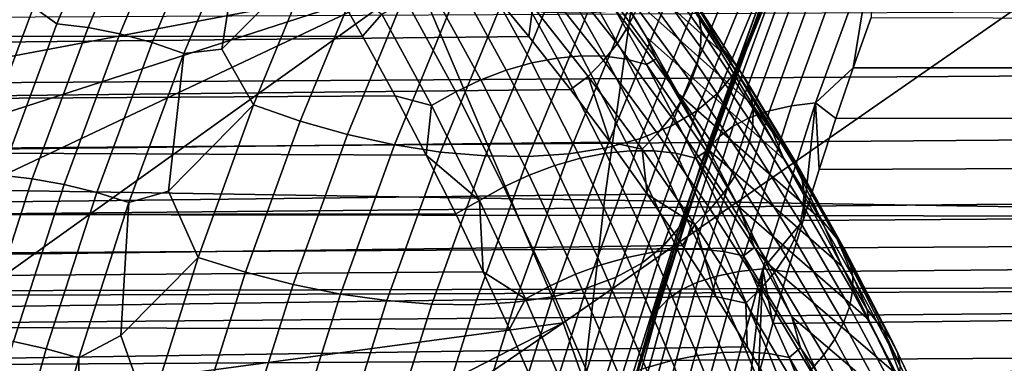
# Model space of a CAD drawing. Header units: metres. Extents: x -240 to 45, y -77 to 27.
# Tile 498 of 656: x -176.291 to -174.481, y 2.406 to 3.038. Entities that reach past the tile are written whole.
import ezdxf

# ---------------------------------------------------------------- set-up
doc = ezdxf.new("R2010")
doc.units = ezdxf.units.M
doc.layers.add('solid_102011X2', color=7, linetype='CONTINUOUS')

msp = doc.modelspace()

# ---------------------------------------------------------------- linework, layer by layer
at = {"layer": 'solid_102011X2'}
for points in [[(-175.292007, 2.480526, 306.363983), (-175.559967, 3.111591, 306.169861), (-174.760162, 3.701378, 307.550323), (-174.431992, 3.078241, 307.784088)], [(-176.222885, 3.030167, 287.289246), (-176.266312, 3.060566, 287.336914), (-176.15535, 3.323463, 287.521576), (-176.112, 3.296017, 287.473785)], [(-175.06868, 3.082021, 285.298218), (-175.004364, 2.980837, 285.19104), (-175.268753, 3.218777, 285.051025), (-175.338654, 3.32634, 285.16449)], [(-176.222885, 3.030167, 287.289246), (-176.112, 3.296017, 287.473785), (-176.055115, 3.288518, 287.449799), (-176.165771, 3.023187, 287.265625)], [(-176.165771, 3.023187, 287.265625), (-176.055115, 3.288518, 287.449799), (-175.996918, 3.276133, 287.431641), (-176.107224, 3.011659, 287.248077)], [(-175.1418, 3.23781, 348.148804), (-176.993454, 3.27408, 346.783783), (-177.070114, 2.73605, 346.873016), (-175.2164, 2.705738, 348.238037)], [(-176.107224, 3.011659, 287.248077), (-175.996918, 3.276133, 287.431641), (-175.938324, 3.259053, 287.419647), (-176.048141, 2.995762, 287.236877)], [(-176.048141, 2.995762, 287.236877), (-175.938324, 3.259053, 287.419647), (-175.880234, 3.237542, 287.413971), (-175.989426, 2.97574, 287.232239)], [(-174.976288, 2.940882, 286.589783), (-174.862335, 3.217628, 286.779419), (-174.839569, 3.262962, 286.703552), (-174.954895, 2.982869, 286.511627)], [(-174.886475, 3.169858, 286.528931), (-174.954895, 2.982869, 286.511627), (-174.839569, 3.262962, 286.703552)], [(-175.880234, 3.237542, 287.413971), (-175.810822, 3.240691, 287.435974), (-175.749863, 3.153272, 287.40097), (-175.919495, 2.983701, 287.255096)], [(-175.989426, 2.97574, 287.232239), (-175.880234, 3.237542, 287.413971), (-175.919495, 2.983701, 287.255096)], [(-173.275818, 3.202002, 349.489319), (-175.1418, 3.23781, 348.148804), (-175.2164, 2.705738, 348.238037), (-173.348373, 2.675813, 349.578552)], [(-175.004364, 2.980837, 285.19104), (-174.94342, 2.880349, 285.089264), (-175.202423, 3.112047, 284.943268), (-175.268753, 3.218777, 285.051025)], [(-174.862335, 3.217628, 286.779419), (-174.976288, 2.940882, 286.589783), (-175.006927, 2.903077, 286.666992), (-174.894226, 3.176809, 286.854553)], [(-175.274139, 3.155852, 285.905029), (-175.172424, 3.026043, 285.744232), (-175.156296, 3.059136, 285.725494), (-175.257904, 3.18956, 285.887543)], [(-175.725113, 3.118889, 284.811584), (-175.661148, 3.007712, 284.706482), (-185.665726, 3.003492, 290.715363), (-185.657562, 3.171548, 290.812195)], [(-175.13736, 3.156517, 285.652557), (-175.038712, 3.018138, 285.490173), (-175.042847, 3.046995, 285.460907), (-175.141281, 3.186293, 285.624207)], [(-174.894226, 3.176809, 286.854553), (-175.006927, 2.903077, 286.666992), (-175.046432, 2.869925, 286.742279), (-174.934814, 3.141013, 286.92804)], [(-174.934021, 3.060208, 286.387543), (-174.988937, 2.905944, 286.358429), (-174.954895, 2.982869, 286.511627), (-174.886475, 3.169858, 286.528931)], [(-174.766205, 3.171638, 286.113678), (-174.872421, 2.879352, 285.93692), (-174.912857, 2.870296, 285.977203), (-174.806931, 3.161775, 286.153473)], [(-174.721497, 3.177595, 286.077576), (-174.827896, 2.884822, 285.900513), (-174.872421, 2.879352, 285.93692), (-174.766205, 3.171638, 286.113678)], [(-174.721497, 3.177595, 286.077576), (-174.758713, 2.949043, 285.904541), (-174.827896, 2.884822, 285.900513)], [(-174.721497, 3.177595, 286.077576), (-174.725586, 3.041734, 285.959656), (-174.758713, 2.949043, 285.904541)], [(-175.749863, 3.153272, 287.40097), (-175.861847, 2.881278, 287.214569), (-175.919495, 2.983701, 287.255096)], [(-175.66478, 3.120933, 287.394196), (-175.775803, 2.851327, 287.209442), (-175.861847, 2.881278, 287.214569), (-175.749863, 3.153272, 287.40097)], [(-175.2948, 3.122963, 285.919098), (-175.193024, 2.993681, 285.759552), (-175.172424, 3.026043, 285.744232), (-175.274139, 3.155852, 285.905029)], [(-175.138596, 3.124996, 285.67923), (-175.039749, 2.987507, 285.517853), (-175.038712, 3.018138, 285.490173), (-175.13736, 3.156517, 285.652557)], [(-174.806931, 3.161775, 286.153473), (-174.912857, 2.870296, 285.977203), (-174.948654, 2.857775, 286.020782), (-174.84314, 3.14814, 286.196411)], [(-175.396072, 3.135238, 284.769348), (-175.303238, 2.967069, 284.611328), (-175.34964, 2.958234, 284.591522), (-175.442169, 3.126766, 284.748688)], [(-175.351425, 3.138847, 284.794159), (-175.258255, 2.971204, 284.635468), (-175.303238, 2.967069, 284.611328), (-175.396072, 3.135238, 284.769348)], [(-175.308929, 3.137534, 284.822723), (-175.215439, 2.970569, 284.663544), (-175.258255, 2.971204, 284.635468), (-175.351425, 3.138847, 284.794159)], [(-175.269318, 3.13132, 284.854553), (-175.175476, 2.965175, 284.695129), (-175.215439, 2.970569, 284.663544), (-175.308929, 3.137534, 284.822723)], [(-174.934814, 3.141013, 286.92804), (-175.046432, 2.869925, 286.742279), (-175.094299, 2.841839, 286.814728), (-174.983597, 3.110687, 286.998962)], [(-174.84314, 3.14814, 286.196411), (-174.948654, 2.857775, 286.020782), (-174.979324, 2.841958, 286.067139), (-174.874313, 3.130913, 286.241882)], [(-175.578812, 3.094314, 287.379059), (-175.689011, 2.826674, 287.195648), (-175.775803, 2.851327, 287.209442), (-175.66478, 3.120933, 287.394196)], [(-175.625687, 3.048165, 284.713257), (-175.661148, 3.007712, 284.706482), (-175.725113, 3.118889, 284.811584)], [(-175.442169, 3.126766, 284.748688), (-175.34964, 2.958234, 284.591522), (-175.396698, 2.944841, 284.576416), (-175.488937, 3.11357, 284.732513)], [(-175.319519, 3.091519, 285.929413), (-175.217712, 2.962661, 285.771118), (-175.193024, 2.993681, 285.759552), (-175.2948, 3.122963, 285.919098)], [(-175.2332, 3.120308, 284.889191), (-175.139023, 2.955111, 284.729645), (-175.175476, 2.965175, 284.695129), (-175.269318, 3.13132, 284.854553)], [(-175.2332, 3.120308, 284.889191), (-175.215759, 3.12894, 284.95047), (-175.139557, 3.006285, 284.841064), (-175.120865, 2.965938, 284.790558)], [(-175.120865, 2.965938, 284.790558), (-175.139023, 2.955111, 284.729645), (-175.2332, 3.120308, 284.889191)], [(-175.215759, 3.12894, 284.95047), (-175.202423, 3.112047, 284.943268), (-175.139557, 3.006285, 284.841064)], [(-175.144943, 3.09233, 285.703705), (-175.045929, 2.955683, 285.543457), (-175.039749, 2.987507, 285.517853), (-175.138596, 3.124996, 285.67923)], [(-175.066223, 3.097244, 285.399902), (-174.998886, 2.983731, 285.222687), (-175.06868, 3.082021, 285.298218), (-175.093246, 3.130059, 285.383301)], [(-174.874313, 3.130913, 286.241882), (-174.979324, 2.841958, 286.067139), (-175.004471, 2.823053, 286.115601), (-174.900085, 3.110326, 286.289337)], [(-180.848587, 2.948372, 289.159821), (-175.355331, 3.00668, 285.902283), (-175.43631, 3.104913, 286.026093), (-180.815857, 3.047701, 289.214294)], [(-176.5728, 2.920488, 304.612915), (-176.625351, 3.040656, 304.574646), (-175.559967, 3.111591, 306.169861)], [(-176.522537, 2.800123, 304.649323), (-176.5728, 2.920488, 304.612915), (-175.559967, 3.111591, 306.169861)], [(-176.474579, 2.679564, 304.683899), (-176.522537, 2.800123, 304.649323), (-175.559967, 3.111591, 306.169861)], [(-176.404495, 2.507421, 304.738373), (-176.474579, 2.679564, 304.683899), (-175.559967, 3.111591, 306.169861)], [(-176.340866, 2.339567, 304.787659), (-176.404495, 2.507421, 304.738373), (-175.559967, 3.111591, 306.169861), (-175.292007, 2.480526, 306.363983)], [(-175.535629, 3.095866, 284.72113), (-175.443649, 2.927112, 284.566223), (-175.489716, 2.905337, 284.561096), (-175.581467, 3.073945, 284.714661)], [(-175.488937, 3.11357, 284.732513), (-175.396698, 2.944841, 284.576416), (-175.443649, 2.927112, 284.566223), (-175.535629, 3.095866, 284.72113)], [(-175.347809, 3.062114, 285.935822), (-175.43631, 3.104913, 286.026093), (-175.355331, 3.00668, 285.902283)], [(-174.94342, 2.880349, 285.089264), (-174.885712, 2.780607, 284.992676), (-175.139557, 3.006285, 284.841064), (-175.202423, 3.112047, 284.943268)], [(-174.983597, 3.110687, 286.998962), (-175.094299, 2.841839, 286.814728), (-175.149948, 2.819169, 286.883423), (-175.039993, 3.08621, 287.066406)], [(-175.066223, 3.097244, 285.399902), (-174.970917, 2.949886, 285.238495), (-174.998886, 2.983731, 285.222687)], [(-175.052078, 3.073532, 285.430634), (-174.956512, 2.927157, 285.269836), (-174.970917, 2.949886, 285.238495), (-175.066223, 3.097244, 285.399902)], [(-174.900085, 3.110326, 286.289337), (-175.004471, 2.823053, 286.115601), (-175.023758, 2.801315, 286.165527), (-174.920059, 3.086652, 286.338104)], [(-167.223846, 3.088731, 298.89679), (-176.625351, 3.040656, 304.574646), (-176.5728, 2.920488, 304.612915), (-167.106918, 2.981497, 298.890137)], [(-175.493011, 3.073748, 287.355713), (-175.6026, 2.807627, 287.17334), (-175.689011, 2.826674, 287.195648), (-175.578812, 3.094314, 287.379059)], [(-175.347809, 3.062114, 285.935822), (-175.246033, 2.933572, 285.778778), (-175.217712, 2.962661, 285.771118), (-175.319519, 3.091519, 285.929413)], [(-175.068192, 1.848335, 306.537506), (-175.292007, 2.480526, 306.363983), (-174.431992, 3.078241, 307.784088), (-174.164612, 2.454018, 307.973633)], [(-175.039993, 3.08621, 287.066406), (-175.149948, 2.819169, 286.883423), (-175.212662, 2.802198, 286.94751), (-175.103271, 3.067886, 287.129578)], [(-175.156296, 3.059136, 285.725494), (-175.057144, 2.923269, 285.566467), (-175.045929, 2.955683, 285.543457), (-175.144943, 3.09233, 285.703705)], [(-174.998886, 2.983731, 285.222687), (-175.004364, 2.980837, 285.19104), (-175.06868, 3.082021, 285.298218)], [(-174.920059, 3.086652, 286.338104), (-175.023758, 2.801315, 286.165527), (-175.036926, 2.777034, 286.216278), (-174.934021, 3.060208, 286.387543)], [(-180.045227, 3.06573, 289.612183), (-176.266312, 3.060566, 287.336914), (-176.366547, 2.792992, 287.170105), (-180.098541, 2.92778, 289.523438)], [(-176.325623, 2.751712, 287.118286), (-176.366547, 2.792992, 287.170105), (-176.266312, 3.060566, 287.336914), (-176.222885, 3.030167, 287.289246)], [(-175.581467, 3.073945, 284.714661), (-175.489716, 2.905337, 284.561096), (-175.534164, 2.879872, 284.561127), (-175.625687, 3.048165, 284.713257)], [(-175.408463, 3.059491, 287.324463), (-175.517609, 2.794423, 287.142822), (-175.6026, 2.807627, 287.17334), (-175.493011, 3.073748, 287.355713)], [(-175.246033, 2.933572, 285.778778), (-175.347809, 3.062114, 285.935822), (-175.355331, 3.00668, 285.902283), (-175.278442, 2.909229, 285.784576)], [(-175.103271, 3.067886, 287.129578), (-175.212662, 2.802198, 286.94751), (-175.281693, 2.791138, 287.006165), (-175.172653, 3.055944, 287.187622)], [(-175.042847, 3.046995, 285.460907), (-174.947037, 2.901621, 285.300873), (-174.956512, 2.927157, 285.269836), (-175.052078, 3.073532, 285.430634)], [(-174.934021, 3.060208, 286.387543), (-175.036926, 2.777034, 286.216278), (-174.988937, 2.905944, 286.358429)], [(-175.625687, 3.048165, 284.713257), (-175.534164, 2.879872, 284.561127), (-175.600861, 2.897679, 284.607056), (-175.661148, 3.007712, 284.706482)], [(-175.326218, 3.05172, 287.285706), (-175.43512, 2.787226, 287.104462), (-175.517609, 2.794423, 287.142822), (-175.408463, 3.059491, 287.324463)], [(-175.247284, 3.050533, 287.239899), (-175.356155, 2.786126, 287.058716), (-175.43512, 2.787226, 287.104462), (-175.326218, 3.05172, 287.285706)], [(-175.172653, 3.055944, 287.187622), (-175.281693, 2.791138, 287.006165), (-175.356155, 2.786126, 287.058716), (-175.247284, 3.050533, 287.239899)], [(-175.172424, 3.026043, 285.744232), (-175.073181, 2.89088, 285.586456), (-175.057144, 2.923269, 285.566467), (-175.156296, 3.059136, 285.725494)], [(-175.038712, 3.018138, 285.490173), (-174.942688, 2.873761, 285.331055), (-174.947037, 2.901621, 285.300873), (-175.042847, 3.046995, 285.460907)], [(-174.051956, 3.040205, 285.55365), (-174.084885, 2.949107, 285.499725), (-174.758713, 2.949043, 285.904541), (-174.725586, 3.041734, 285.959656)], [(-176.325623, 2.751712, 287.118286), (-176.222885, 3.030167, 287.289246), (-176.165771, 3.023187, 287.265625), (-176.268295, 2.745297, 287.095001)], [(-175.193024, 2.993681, 285.759552), (-175.093735, 2.859129, 285.603058), (-175.073181, 2.89088, 285.586456), (-175.172424, 3.026043, 285.744232)], [(-175.661148, 3.007712, 284.706482), (-175.600861, 2.897679, 284.607056), (-185.673111, 2.835219, 290.62442), (-185.665726, 3.003492, 290.715363)], [(-180.880112, 2.848521, 289.107361), (-175.278442, 2.909229, 285.784576), (-175.355331, 3.00668, 285.902283), (-180.848587, 2.948372, 289.159821)], [(-176.268295, 2.745297, 287.095001), (-176.165771, 3.023187, 287.265625), (-176.107224, 3.011659, 287.248077), (-176.209396, 2.7347, 287.078003)], [(-176.209396, 2.7347, 287.078003), (-176.107224, 3.011659, 287.248077), (-176.048141, 2.995762, 287.236877), (-176.149841, 2.720086, 287.067627)], [(-174.885712, 2.780607, 284.992676), (-174.831116, 2.681759, 284.901245), (-175.079956, 2.901432, 284.74411), (-175.139557, 3.006285, 284.841064)], [(-175.120865, 2.965938, 284.790558), (-175.139557, 3.006285, 284.841064), (-175.079956, 2.901432, 284.74411)], [(-175.039749, 2.987507, 285.517853), (-174.943527, 2.844104, 285.359802), (-174.942688, 2.873761, 285.331055), (-175.038712, 3.018138, 285.490173)], [(-176.149841, 2.720086, 287.067627), (-176.048141, 2.995762, 287.236877), (-175.989426, 2.97574, 287.232239), (-176.09053, 2.701682, 287.063965)], [(-175.217712, 2.962661, 285.771118), (-175.118423, 2.828619, 285.615967), (-175.093735, 2.859129, 285.603058), (-175.193024, 2.993681, 285.759552)], [(-175.045929, 2.955683, 285.543457), (-174.949554, 2.813214, 285.386536), (-174.943527, 2.844104, 285.359802), (-175.039749, 2.987507, 285.517853)], [(-167.106918, 2.981497, 298.890137), (-176.5728, 2.920488, 304.612915), (-176.522537, 2.800123, 304.649323), (-166.995941, 2.875318, 298.88385)], [(-176.09053, 2.701682, 287.063965), (-175.989426, 2.97574, 287.232239), (-176.017624, 2.722285, 287.091797)], [(-175.989426, 2.97574, 287.232239), (-175.919495, 2.983701, 287.255096), (-175.861847, 2.881278, 287.214569), (-176.017624, 2.722285, 287.091797)], [(-175.258255, 2.971204, 284.635468), (-175.168213, 2.79669, 284.481506), (-175.213531, 2.792089, 284.458099), (-175.303238, 2.967069, 284.611328)], [(-175.215439, 2.970569, 284.663544), (-175.125046, 2.796695, 284.509064), (-175.168213, 2.79669, 284.481506), (-175.258255, 2.971204, 284.635468)], [(-175.175476, 2.965175, 284.695129), (-175.084747, 2.792102, 284.540344), (-175.125046, 2.796695, 284.509064), (-175.215439, 2.970569, 284.663544)], [(-175.079666, 2.655146, 286.417725), (-174.976288, 2.940882, 286.589783), (-174.954895, 2.982869, 286.511627), (-175.05957, 2.693539, 286.337402)], [(-174.988937, 2.905944, 286.358429), (-175.05957, 2.693539, 286.337402), (-174.954895, 2.982869, 286.511627)], [(-174.998886, 2.983731, 285.222687), (-174.907257, 2.83097, 285.065643), (-174.94342, 2.880349, 285.089264), (-175.004364, 2.980837, 285.19104)], [(-174.878418, 2.795987, 285.08078), (-174.907257, 2.83097, 285.065643), (-174.998886, 2.983731, 285.222687), (-174.970917, 2.949886, 285.238495)], [(-175.34964, 2.958234, 284.591522), (-175.260269, 2.782966, 284.43924), (-175.307632, 2.769471, 284.425201), (-175.396698, 2.944841, 284.576416)], [(-175.303238, 2.967069, 284.611328), (-175.213531, 2.792089, 284.458099), (-175.260269, 2.782966, 284.43924), (-175.34964, 2.958234, 284.591522)], [(-175.246033, 2.933572, 285.778778), (-175.146759, 2.799927, 285.624878), (-175.118423, 2.828619, 285.615967), (-175.217712, 2.962661, 285.771118)], [(-175.139023, 2.955111, 284.729645), (-175.047958, 2.782988, 284.574768), (-175.084747, 2.792102, 284.540344), (-175.175476, 2.965175, 284.695129)], [(-175.139023, 2.955111, 284.729645), (-175.120865, 2.965938, 284.790558), (-175.023453, 2.797441, 284.6521), (-175.029037, 2.796094, 284.635162)], [(-175.029037, 2.796094, 284.635162), (-175.047958, 2.782988, 284.574768), (-175.139023, 2.955111, 284.729645)], [(-175.120865, 2.965938, 284.790558), (-175.079956, 2.901432, 284.74411), (-175.023453, 2.797441, 284.6521)], [(-175.057144, 2.923269, 285.566467), (-174.960663, 2.781675, 285.410797), (-174.949554, 2.813214, 285.386536), (-175.045929, 2.955683, 285.543457)], [(-175.396698, 2.944841, 284.576416), (-175.307632, 2.769471, 284.425201), (-175.354874, 2.751826, 284.41626), (-175.443649, 2.927112, 284.566223)], [(-175.246033, 2.933572, 285.778778), (-175.278442, 2.909229, 285.784576), (-175.206009, 2.812655, 285.673096)], [(-175.246033, 2.933572, 285.778778), (-175.206009, 2.812655, 285.673096), (-175.146759, 2.799927, 285.624878)], [(-174.976288, 2.940882, 286.589783), (-175.079666, 2.655146, 286.417725), (-175.109146, 2.620575, 286.496887), (-175.006927, 2.903077, 286.666992)], [(-174.956512, 2.927157, 285.269836), (-174.863754, 2.774305, 285.112732), (-174.878418, 2.795987, 285.08078), (-174.970917, 2.949886, 285.238495)], [(-174.827896, 2.884822, 285.900513), (-174.758713, 2.949043, 285.904541), (-174.790649, 2.855895, 285.851379)], [(-174.084885, 2.949107, 285.499725), (-174.116684, 2.857543, 285.447662), (-174.790649, 2.855895, 285.851379), (-174.758713, 2.949043, 285.904541)], [(-175.443649, 2.927112, 284.566223), (-175.354874, 2.751826, 284.41626), (-175.401199, 2.730319, 284.412537), (-175.489716, 2.905337, 284.561096)], [(-175.073181, 2.89088, 285.586456), (-174.976608, 2.750086, 285.432098), (-174.960663, 2.781675, 285.410797), (-175.057144, 2.923269, 285.566467)], [(-174.947037, 2.901621, 285.300873), (-174.85405, 2.749843, 285.144562), (-174.863754, 2.774305, 285.112732), (-174.956512, 2.927157, 285.269836)], [(-175.600861, 2.897679, 284.607056), (-175.543839, 2.78874, 284.512939), (-185.673111, 2.835219, 290.62442)], [(-180.910431, 2.748284, 289.056915), (-175.206009, 2.812655, 285.673096), (-175.278442, 2.909229, 285.784576), (-180.880112, 2.848521, 289.107361)], [(-175.534164, 2.879872, 284.561127), (-175.543839, 2.78874, 284.512939), (-175.600861, 2.897679, 284.607056)], [(-175.489716, 2.905337, 284.561096), (-175.401199, 2.730319, 284.412537), (-175.445862, 2.705303, 284.414093), (-175.534164, 2.879872, 284.561127)], [(-175.006927, 2.903077, 286.666992), (-175.109146, 2.620575, 286.496887), (-175.147614, 2.59026, 286.573883), (-175.046432, 2.869925, 286.742279)], [(-175.036926, 2.777034, 286.216278), (-175.081131, 2.638011, 286.204987), (-175.05957, 2.693539, 286.337402), (-174.988937, 2.905944, 286.358429)], [(-174.831116, 2.681759, 284.901245), (-174.779449, 2.583713, 284.814575), (-175.023453, 2.797441, 284.6521), (-175.079956, 2.901432, 284.74411)], [(-174.942688, 2.873761, 285.331055), (-174.849487, 2.723064, 285.17569), (-174.85405, 2.749843, 285.144562), (-174.947037, 2.901621, 285.300873)], [(-175.861847, 2.881278, 287.214569), (-175.963394, 2.600642, 287.045593), (-176.017624, 2.722285, 287.091797)], [(-175.775803, 2.851327, 287.209442), (-175.876404, 2.573254, 287.042023), (-175.963394, 2.600642, 287.045593), (-175.861847, 2.881278, 287.214569)], [(-175.534164, 2.879872, 284.561127), (-175.445862, 2.705303, 284.414093), (-175.543839, 2.78874, 284.512939)], [(-175.093735, 2.859129, 285.603058), (-174.997131, 2.719046, 285.450043), (-174.976608, 2.750086, 285.432098), (-175.073181, 2.89088, 285.586456)], [(-174.872421, 2.879352, 285.93692), (-174.969376, 2.574585, 285.775574), (-175.009521, 2.566399, 285.816315), (-174.912857, 2.870296, 285.977203)], [(-174.827896, 2.884822, 285.900513), (-174.925003, 2.57953, 285.738892), (-174.969376, 2.574585, 285.775574), (-174.872421, 2.879352, 285.93692)], [(-174.907257, 2.83097, 285.065643), (-174.885712, 2.780607, 284.992676), (-174.94342, 2.880349, 285.089264)], [(-174.827896, 2.884822, 285.900513), (-174.851089, 2.668288, 285.750824), (-174.925003, 2.57953, 285.738892)], [(-174.827896, 2.884822, 285.900513), (-174.821442, 2.762296, 285.80014), (-174.851089, 2.668288, 285.750824)], [(-174.827896, 2.884822, 285.900513), (-174.790649, 2.855895, 285.851379), (-174.821442, 2.762296, 285.80014)], [(-166.995941, 2.875318, 298.88385), (-176.522537, 2.800123, 304.649323), (-176.474579, 2.679564, 304.683899), (-166.890869, 2.770324, 298.87793)], [(-175.046432, 2.869925, 286.742279), (-175.147614, 2.59026, 286.573883), (-175.194611, 2.564577, 286.647766), (-175.094299, 2.841839, 286.814728)], [(-174.912857, 2.870296, 285.977203), (-175.009521, 2.566399, 285.816315), (-175.044937, 2.555081, 285.860535), (-174.948654, 2.857775, 286.020782)], [(-174.943527, 2.844104, 285.359802), (-174.850159, 2.694476, 285.205505), (-174.849487, 2.723064, 285.17569), (-174.942688, 2.873761, 285.331055)], [(-175.689011, 2.826674, 287.195648), (-175.788864, 2.55071, 287.02948), (-175.876404, 2.573254, 287.042023), (-175.775803, 2.851327, 287.209442)], [(-175.118423, 2.828619, 285.615967), (-175.021805, 2.689142, 285.464264), (-174.997131, 2.719046, 285.450043), (-175.093735, 2.859129, 285.603058)], [(-174.948654, 2.857775, 286.020782), (-175.044937, 2.555081, 285.860535), (-175.075134, 2.540782, 285.907684), (-174.979324, 2.841958, 286.067139)], [(-174.949554, 2.813214, 285.386536), (-174.856049, 2.664621, 285.233429), (-174.850159, 2.694476, 285.205505), (-174.943527, 2.844104, 285.359802)], [(-174.116684, 2.857543, 285.447662), (-174.147354, 2.765561, 285.397491), (-174.821442, 2.762296, 285.80014), (-174.790649, 2.855895, 285.851379)], [(-175.543839, 2.78874, 284.512939), (-175.489822, 2.680878, 284.423798), (-185.679718, 2.666883, 290.539337), (-185.673111, 2.835219, 290.62442)], [(-175.6026, 2.807627, 287.17334), (-175.701843, 2.533293, 287.008148), (-175.788864, 2.55071, 287.02948), (-175.689011, 2.826674, 287.195648)], [(-175.094299, 2.841839, 286.814728), (-175.194611, 2.564577, 286.647766), (-175.249557, 2.543847, 286.717621), (-175.149948, 2.819169, 286.883423)], [(-175.146759, 2.799927, 285.624878), (-175.050186, 2.660942, 285.474548), (-175.021805, 2.689142, 285.464264), (-175.118423, 2.828619, 285.615967)], [(-174.979324, 2.841958, 286.067139), (-175.075134, 2.540782, 285.907684), (-175.099701, 2.523693, 285.957123), (-175.004471, 2.823053, 286.115601)], [(-174.878418, 2.795987, 285.08078), (-174.818619, 2.671427, 284.912781), (-174.885712, 2.780607, 284.992676), (-174.907257, 2.83097, 285.065643)], [(-180.939529, 2.647735, 289.008484), (-175.137466, 2.717009, 285.567352), (-175.206009, 2.812655, 285.673096), (-180.910431, 2.748284, 289.056915)], [(-175.517609, 2.794423, 287.142822), (-175.616455, 2.521218, 286.978302), (-175.701843, 2.533293, 287.008148), (-175.6026, 2.807627, 287.17334)], [(-175.149948, 2.819169, 286.883423), (-175.249557, 2.543847, 286.717621), (-175.311752, 2.528328, 286.782593), (-175.212662, 2.802198, 286.94751)], [(-175.146759, 2.799927, 285.624878), (-175.206009, 2.812655, 285.673096), (-175.137466, 2.717009, 285.567352)], [(-175.004471, 2.823053, 286.115601), (-175.099701, 2.523693, 285.957123), (-175.118317, 2.504042, 286.008179), (-175.023758, 2.801315, 286.165527)], [(-174.960663, 2.781675, 285.410797), (-174.867035, 2.634064, 285.258942), (-174.856049, 2.664621, 285.233429), (-174.949554, 2.813214, 285.386536)], [(-175.43512, 2.787226, 287.104462), (-175.533737, 2.514637, 286.940308), (-175.616455, 2.521218, 286.978302), (-175.517609, 2.794423, 287.142822)], [(-175.445862, 2.705303, 284.414093), (-175.489822, 2.680878, 284.423798), (-175.543839, 2.78874, 284.512939)], [(-175.281693, 2.791138, 287.006165), (-175.380432, 2.518215, 286.841827), (-175.454742, 2.513632, 286.894623), (-175.356155, 2.786126, 287.058716)], [(-175.212662, 2.802198, 286.94751), (-175.311752, 2.528328, 286.782593), (-175.380432, 2.518215, 286.841827), (-175.281693, 2.791138, 287.006165)], [(-175.213531, 2.792089, 284.458099), (-175.127304, 2.610003, 284.310364), (-175.174362, 2.600682, 284.29245), (-175.260269, 2.782966, 284.43924)], [(-175.168213, 2.79669, 284.481506), (-175.081635, 2.615004, 284.332977), (-175.127304, 2.610003, 284.310364), (-175.213531, 2.792089, 284.458099)], [(-175.125046, 2.796695, 284.509064), (-175.038116, 2.615601, 284.359985), (-175.081635, 2.615004, 284.332977), (-175.168213, 2.79669, 284.481506)], [(-175.146759, 2.799927, 285.624878), (-175.137466, 2.717009, 285.567352), (-175.050186, 2.660942, 285.474548)], [(-175.023758, 2.801315, 286.165527), (-175.118317, 2.504042, 286.008179), (-175.130737, 2.482092, 286.06015), (-175.036926, 2.777034, 286.216278)], [(-175.084747, 2.792102, 284.540344), (-174.997452, 2.611784, 284.3909), (-175.038116, 2.615601, 284.359985), (-175.125046, 2.796695, 284.509064)], [(-175.047958, 2.782988, 284.574768), (-174.960327, 2.603618, 284.425201), (-174.997452, 2.611784, 284.3909), (-175.084747, 2.792102, 284.540344)], [(-175.047958, 2.782988, 284.574768), (-175.029037, 2.796094, 284.635162), (-174.970016, 2.694529, 284.565063), (-174.940598, 2.61908, 284.484955)], [(-175.029037, 2.796094, 284.635162), (-175.023453, 2.797441, 284.6521), (-174.970016, 2.694529, 284.565063)], [(-174.779449, 2.583713, 284.814575), (-174.730576, 2.486458, 284.732513), (-174.970016, 2.694529, 284.565063), (-175.023453, 2.797441, 284.6521)], [(-174.878418, 2.795987, 285.08078), (-174.789017, 2.635189, 284.927399), (-174.818619, 2.671427, 284.912781)], [(-174.863754, 2.774305, 285.112732), (-174.774109, 2.61462, 284.959961), (-174.789017, 2.635189, 284.927399), (-174.878418, 2.795987, 285.08078)], [(-166.791565, 2.666507, 298.872437), (-166.890869, 2.770324, 298.87793), (-176.474579, 2.679564, 304.683899)], [(-175.356155, 2.786126, 287.058716), (-175.454742, 2.513632, 286.894623), (-175.533737, 2.514637, 286.940308), (-175.43512, 2.787226, 287.104462)], [(-175.260269, 2.782966, 284.43924), (-175.174362, 2.600682, 284.29245), (-175.222061, 2.587191, 284.279572), (-175.307632, 2.769471, 284.425201)], [(-175.036926, 2.777034, 286.216278), (-175.130737, 2.482092, 286.06015), (-175.081131, 2.638011, 286.204987)], [(-174.940598, 2.61908, 284.484955), (-174.960327, 2.603618, 284.425201), (-175.047958, 2.782988, 284.574768)], [(-174.976608, 2.750086, 285.432098), (-174.882935, 2.603385, 285.281586), (-174.867035, 2.634064, 285.258942), (-174.960663, 2.781675, 285.410797)], [(-174.818619, 2.671427, 284.912781), (-174.831116, 2.681759, 284.901245), (-174.885712, 2.780607, 284.992676)], [(-174.85405, 2.749843, 285.144562), (-174.764175, 2.591314, 284.992584), (-174.774109, 2.61462, 284.959961), (-174.863754, 2.774305, 285.112732)], [(-175.307632, 2.769471, 284.425201), (-175.222061, 2.587191, 284.279572), (-175.269608, 2.569753, 284.271912), (-175.354874, 2.751826, 284.41626)], [(-174.147354, 2.765561, 285.397491), (-174.17688, 2.673191, 285.349152), (-174.851089, 2.668288, 285.750824), (-174.821442, 2.762296, 285.80014)], [(-175.2164, 2.705738, 348.238037), (-177.070114, 2.73605, 346.873016), (-177.133011, 2.193804, 346.946198), (-175.277603, 2.169499, 348.311249)], [(-176.419464, 2.461157, 286.962067), (-176.325623, 2.751712, 287.118286), (-176.268295, 2.745297, 287.095001), (-176.361954, 2.455351, 286.939117)], [(-176.361954, 2.455351, 286.939117), (-176.268295, 2.745297, 287.095001), (-176.209396, 2.7347, 287.078003), (-176.302734, 2.445761, 286.922668)], [(-176.302734, 2.445761, 286.922668), (-176.209396, 2.7347, 287.078003), (-176.149841, 2.720086, 287.067627), (-176.242722, 2.432536, 286.913025)], [(-175.354874, 2.751826, 284.41626), (-175.269608, 2.569753, 284.271912), (-175.316208, 2.548654, 284.269623), (-175.401199, 2.730319, 284.412537)], [(-174.997131, 2.719046, 285.450043), (-174.903412, 2.573166, 285.300903), (-174.882935, 2.603385, 285.281586), (-174.976608, 2.750086, 285.432098)], [(-174.849487, 2.723064, 285.17569), (-174.759415, 2.56571, 285.024658), (-174.764175, 2.591314, 284.992584), (-174.85405, 2.749843, 285.144562)], [(-180.967407, 2.546812, 288.962097), (-175.072586, 2.62235, 285.467133), (-175.137466, 2.717009, 285.567352), (-180.939529, 2.647735, 289.008484)], [(-176.242722, 2.432536, 286.913025), (-176.149841, 2.720086, 287.067627), (-176.09053, 2.701682, 287.063965), (-176.182861, 2.415881, 286.910309)], [(-176.09053, 2.701682, 287.063965), (-176.017624, 2.722285, 287.091797), (-175.963394, 2.600642, 287.045593), (-176.105408, 2.457293, 286.945709)], [(-175.401199, 2.730319, 284.412537), (-175.316208, 2.548654, 284.269623), (-175.36113, 2.524239, 284.272736), (-175.445862, 2.705303, 284.414093)], [(-175.050186, 2.660942, 285.474548), (-175.137466, 2.717009, 285.567352), (-175.072586, 2.62235, 285.467133)], [(-175.021805, 2.689142, 285.464264), (-174.928101, 2.543979, 285.316559), (-174.903412, 2.573166, 285.300903), (-174.997131, 2.719046, 285.450043)], [(-174.850159, 2.694476, 285.205505), (-174.759918, 2.538295, 285.055542), (-174.759415, 2.56571, 285.024658), (-174.849487, 2.723064, 285.17569)], [(-176.182861, 2.415881, 286.910309), (-176.09053, 2.701682, 287.063965), (-176.105408, 2.457293, 286.945709)], [(-175.445862, 2.705303, 284.414093), (-175.438965, 2.574184, 284.339691), (-175.489822, 2.680878, 284.423798)], [(-175.445862, 2.705303, 284.414093), (-175.36113, 2.524239, 284.272736), (-175.438965, 2.574184, 284.339691)], [(-173.348373, 2.675813, 349.578552), (-175.2164, 2.705738, 348.238037), (-175.277603, 2.169499, 348.311249), (-173.407898, 2.145504, 349.651733)], [(-175.489822, 2.680878, 284.423798), (-175.438965, 2.574184, 284.339691), (-185.685669, 2.498509, 290.460022), (-185.679718, 2.666883, 290.539337)], [(-177.963394, 2.599229, 305.618988), (-166.791565, 2.666507, 298.872437), (-176.474579, 2.679564, 304.683899), (-177.98436, 2.659164, 305.601501)], [(-175.172211, 2.361392, 286.263702), (-175.079666, 2.655146, 286.417725), (-175.05957, 2.693539, 286.337402), (-175.15332, 2.395953, 286.181396)], [(-175.081131, 2.638011, 286.204987), (-175.15332, 2.395953, 286.181396), (-175.05957, 2.693539, 286.337402)], [(-175.050186, 2.660942, 285.474548), (-174.956543, 2.516378, 285.328186), (-174.928101, 2.543979, 285.316559), (-175.021805, 2.689142, 285.464264)], [(-174.730576, 2.486458, 284.732513), (-174.684418, 2.390139, 284.654968), (-174.919434, 2.592548, 284.482635), (-174.970016, 2.694529, 284.565063)], [(-174.940598, 2.61908, 284.484955), (-174.970016, 2.694529, 284.565063), (-174.919434, 2.592548, 284.482635)], [(-174.856049, 2.664621, 285.233429), (-174.765671, 2.509587, 285.084686), (-174.759918, 2.538295, 285.055542), (-174.850159, 2.694476, 285.205505)], [(-174.818619, 2.671427, 284.912781), (-174.779449, 2.583713, 284.814575), (-174.831116, 2.681759, 284.901245)], [(-166.791565, 2.666507, 298.872437), (-177.963394, 2.599229, 305.618988), (-177.941528, 2.535388, 305.637085), (-166.697556, 2.563876, 298.867188)], [(-174.925003, 2.57953, 285.738892), (-174.851089, 2.668288, 285.750824), (-174.879562, 2.573913, 285.7034)], [(-174.17688, 2.673191, 285.349152), (-174.205307, 2.580438, 285.302643), (-174.879562, 2.573913, 285.7034), (-174.851089, 2.668288, 285.750824)], [(-174.867035, 2.634064, 285.258942), (-174.776581, 2.480132, 285.111511), (-174.765671, 2.509587, 285.084686), (-174.856049, 2.664621, 285.233429)], [(-174.789017, 2.635189, 284.927399), (-174.733276, 2.504746, 284.76474), (-174.779449, 2.583713, 284.814575), (-174.818619, 2.671427, 284.912781)], [(-175.079666, 2.655146, 286.417725), (-175.172211, 2.361392, 286.263702), (-175.200592, 2.330272, 286.344666), (-175.109146, 2.620575, 286.496887)], [(-175.050186, 2.660942, 285.474548), (-175.072586, 2.62235, 285.467133), (-175.011551, 2.528742, 285.372467)], [(-175.050186, 2.660942, 285.474548), (-175.011551, 2.528742, 285.372467), (-174.956543, 2.516378, 285.328186)], [(-175.130737, 2.482092, 286.06015), (-175.163269, 2.366782, 286.068268), (-175.15332, 2.395953, 286.181396), (-175.081131, 2.638011, 286.204987)], [(-174.882935, 2.603385, 285.281586), (-174.792419, 2.450488, 285.135498), (-174.776581, 2.480132, 285.111511), (-174.867035, 2.634064, 285.258942)], [(-174.789017, 2.635189, 284.927399), (-174.703003, 2.467127, 284.778961), (-174.733276, 2.504746, 284.76474)], [(-174.774109, 2.61462, 284.959961), (-174.687851, 2.447744, 284.812164), (-174.703003, 2.467127, 284.778961), (-174.789017, 2.635189, 284.927399)], [(-180.994095, 2.445528, 288.917664), (-175.011551, 2.528742, 285.372467), (-175.072586, 2.62235, 285.467133), (-180.967407, 2.546812, 288.962097)], [(-175.109146, 2.620575, 286.496887), (-175.200592, 2.330272, 286.344666), (-175.238113, 2.302983, 286.423279), (-175.147614, 2.59026, 286.573883)], [(-175.127304, 2.610003, 284.310364), (-175.044907, 2.420529, 284.168823), (-175.092331, 2.411107, 284.151917), (-175.174362, 2.600682, 284.29245)], [(-175.081635, 2.615004, 284.332977), (-174.998886, 2.425852, 284.190643), (-175.044907, 2.420529, 284.168823), (-175.127304, 2.610003, 284.310364)], [(-175.038116, 2.615601, 284.359985), (-174.955017, 2.426987, 284.217041), (-174.998886, 2.425852, 284.190643), (-175.081635, 2.615004, 284.332977)], [(-174.997452, 2.611784, 284.3909), (-174.914001, 2.423917, 284.247559), (-174.955017, 2.426987, 284.217041), (-175.038116, 2.615601, 284.359985)], [(-174.960327, 2.603618, 284.425201), (-174.876541, 2.416692, 284.281708), (-174.914001, 2.423917, 284.247559), (-174.997452, 2.611784, 284.3909)], [(-174.960327, 2.603618, 284.425201), (-174.940598, 2.61908, 284.484955), (-174.871582, 2.491467, 284.404633), (-174.855927, 2.434587, 284.340637)], [(-174.940598, 2.61908, 284.484955), (-174.919434, 2.592548, 284.482635), (-174.871582, 2.491467, 284.404633)], [(-174.764175, 2.591314, 284.992584), (-174.677704, 2.42568, 284.845551), (-174.687851, 2.447744, 284.812164), (-174.774109, 2.61462, 284.959961)], [(-175.963394, 2.600642, 287.045593), (-176.054214, 2.312328, 286.89444), (-176.105408, 2.457293, 286.945709)], [(-175.876404, 2.573254, 287.042023), (-175.96637, 2.287674, 286.892303), (-176.054214, 2.312328, 286.89444), (-175.963394, 2.600642, 287.045593)], [(-175.147614, 2.59026, 286.573883), (-175.238113, 2.302983, 286.423279), (-175.284302, 2.279863, 286.498505), (-175.194611, 2.564577, 286.647766)], [(-175.174362, 2.600682, 284.29245), (-175.092331, 2.411107, 284.151917), (-175.140366, 2.397739, 284.140198), (-175.222061, 2.587191, 284.279572)], [(-174.855927, 2.434587, 284.340637), (-174.876541, 2.416692, 284.281708), (-174.960327, 2.603618, 284.425201)], [(-174.684418, 2.390139, 284.654968), (-174.640793, 2.294585, 284.581604), (-174.871582, 2.491467, 284.404633), (-174.919434, 2.592548, 284.482635)], [(-174.903412, 2.573166, 285.300903), (-174.812881, 2.421216, 285.15625), (-174.792419, 2.450488, 285.135498), (-174.882935, 2.603385, 285.281586)], [(-174.759415, 2.56571, 285.024658), (-174.67276, 2.401353, 284.878571), (-174.677704, 2.42568, 284.845551), (-174.764175, 2.591314, 284.992584)], [(-175.438965, 2.574184, 284.339691), (-175.390884, 2.468613, 284.260223), (-185.685669, 2.498509, 290.460022)], [(-175.788864, 2.55071, 287.02948), (-175.878113, 2.267381, 286.880951), (-175.96637, 2.287674, 286.892303), (-175.876404, 2.573254, 287.042023)], [(-175.36113, 2.524239, 284.272736), (-175.390884, 2.468613, 284.260223), (-175.438965, 2.574184, 284.339691)], [(-175.222061, 2.587191, 284.279572), (-175.140366, 2.397739, 284.140198), (-175.188232, 2.380645, 284.133911), (-175.269608, 2.569753, 284.271912)], [(-174.969376, 2.574585, 285.775574), (-175.056305, 2.258078, 285.63089), (-175.096207, 2.250824, 285.672058), (-175.009521, 2.566399, 285.816315)], [(-174.925003, 2.57953, 285.738892), (-175.0121, 2.26246, 285.593933), (-175.056305, 2.258078, 285.63089), (-174.969376, 2.574585, 285.775574)], [(-174.925003, 2.57953, 285.738892), (-174.958237, 2.288716, 285.572479), (-175.0121, 2.26246, 285.593933)], [(-174.925003, 2.57953, 285.738892), (-174.933151, 2.384089, 285.614227), (-174.958237, 2.288716, 285.572479)], [(-174.925003, 2.57953, 285.738892), (-174.906921, 2.479173, 285.657867), (-174.933151, 2.384089, 285.614227)], [(-174.928101, 2.543979, 285.316559), (-174.837616, 2.392872, 285.17334), (-174.812881, 2.421216, 285.15625), (-174.903412, 2.573166, 285.300903)], [(-174.925003, 2.57953, 285.738892), (-174.879562, 2.573913, 285.7034), (-174.906921, 2.479173, 285.657867)], [(-174.205307, 2.580438, 285.302643), (-174.23262, 2.487326, 285.257935), (-174.906921, 2.479173, 285.657867), (-174.879562, 2.573913, 285.7034)], [(-174.733276, 2.504746, 284.76474), (-174.730576, 2.486458, 284.732513), (-174.779449, 2.583713, 284.814575)], [(-166.697556, 2.563876, 298.867188), (-177.941528, 2.535388, 305.637085), (-177.938324, 2.52592, 305.639709)], [(-166.697556, 2.563876, 298.867188), (-177.938324, 2.52592, 305.639709), (-177.918686, 2.467226, 305.655731)], [(-166.697556, 2.563876, 298.867188), (-177.918686, 2.467226, 305.655731), (-177.894867, 2.394322, 305.674957), (-166.609024, 2.462606, 298.862366)], [(-175.194611, 2.564577, 286.647766), (-175.284302, 2.279863, 286.498505), (-175.338593, 2.261202, 286.569458), (-175.249557, 2.543847, 286.717621)], [(-175.269608, 2.569753, 284.271912), (-175.188232, 2.380645, 284.133911), (-175.235138, 2.360105, 284.133087), (-175.316208, 2.548654, 284.269623)], [(-175.044937, 2.555081, 285.860535), (-175.131256, 2.240795, 285.716888), (-175.161011, 2.228124, 285.764771), (-175.075134, 2.540782, 285.907684)], [(-175.009521, 2.566399, 285.816315), (-175.096207, 2.250824, 285.672058), (-175.131256, 2.240795, 285.716888), (-175.044937, 2.555081, 285.860535)], [(-174.759918, 2.538295, 285.055542), (-174.673111, 2.375226, 284.910553), (-174.67276, 2.401353, 284.878571), (-174.759415, 2.56571, 285.024658)], [(-175.701843, 2.533293, 287.008148), (-175.790558, 2.251702, 286.860535), (-175.878113, 2.267381, 286.880951), (-175.788864, 2.55071, 287.02948)], [(-175.249557, 2.543847, 286.717621), (-175.338593, 2.261202, 286.569458), (-175.400299, 2.247233, 286.635223), (-175.311752, 2.528328, 286.782593)], [(-175.316208, 2.548654, 284.269623), (-175.235138, 2.360105, 284.133087), (-175.280319, 2.336456, 284.137787), (-175.36113, 2.524239, 284.272736)], [(-175.075134, 2.540782, 285.907684), (-175.161011, 2.228124, 285.764771), (-175.185043, 2.212982, 285.815063), (-175.099701, 2.523693, 285.957123)], [(-174.956543, 2.516378, 285.328186), (-174.866119, 2.365993, 285.186401), (-174.837616, 2.392872, 285.17334), (-174.928101, 2.543979, 285.316559)], [(-174.765671, 2.509587, 285.084686), (-174.678757, 2.347792, 284.940918), (-174.673111, 2.375226, 284.910553), (-174.759918, 2.538295, 285.055542)], [(-181.019638, 2.343893, 288.875153), (-174.953796, 2.436191, 285.282837), (-175.011551, 2.528742, 285.372467), (-180.994095, 2.445528, 288.917664)], [(-175.616455, 2.521218, 286.978302), (-175.704773, 2.240833, 286.831299), (-175.790558, 2.251702, 286.860535), (-175.701843, 2.533293, 287.008148)], [(-175.533737, 2.514637, 286.940308), (-175.621857, 2.234909, 286.79364), (-175.704773, 2.240833, 286.831299), (-175.616455, 2.521218, 286.978302)], [(-175.380432, 2.518215, 286.841827), (-175.468674, 2.238129, 286.695007), (-175.542831, 2.234003, 286.748016), (-175.454742, 2.513632, 286.894623)], [(-175.311752, 2.528328, 286.782593), (-175.400299, 2.247233, 286.635223), (-175.468674, 2.238129, 286.695007), (-175.380432, 2.518215, 286.841827)], [(-175.36113, 2.524239, 284.272736), (-175.280319, 2.336456, 284.137787), (-175.345566, 2.364187, 284.185272), (-175.390884, 2.468613, 284.260223)], [(-175.099701, 2.523693, 285.957123), (-175.185043, 2.212982, 285.815063), (-175.203049, 2.195569, 285.867157), (-175.118317, 2.504042, 286.008179)], [(-174.956543, 2.516378, 285.328186), (-175.011551, 2.528742, 285.372467), (-174.953796, 2.436191, 285.282837)], [(-175.390884, 2.468613, 284.260223), (-175.345566, 2.364187, 284.185272), (-185.690979, 2.330222, 290.386383), (-185.685669, 2.498509, 290.460022)], [(-175.454742, 2.513632, 286.894623), (-175.542831, 2.234003, 286.748016), (-175.621857, 2.234909, 286.79364), (-175.533737, 2.514637, 286.940308)], [(-175.118317, 2.504042, 286.008179), (-175.203049, 2.195569, 285.867157), (-175.214783, 2.176119, 285.920288), (-175.130737, 2.482092, 286.06015)], [(-174.866119, 2.365993, 285.186401), (-174.956543, 2.516378, 285.328186), (-174.953796, 2.436191, 285.282837), (-174.899384, 2.344773, 285.198242)], [(-174.776581, 2.480132, 285.111511), (-174.689575, 2.319572, 284.969086), (-174.678757, 2.347792, 284.940918), (-174.765671, 2.509587, 285.084686)], [(-174.703003, 2.467127, 284.778961), (-174.651505, 2.330569, 284.622162), (-174.730576, 2.486458, 284.732513), (-174.733276, 2.504746, 284.76474)], [(-176.340866, 2.339567, 304.787659), (-175.292007, 2.480526, 306.363983), (-176.226807, 2.001044, 304.875366)], [(-176.226807, 2.001044, 304.875366), (-175.292007, 2.480526, 306.363983), (-176.187164, 1.868368, 304.905701)], [(-176.13176, 1.664495, 304.947906), (-176.187164, 1.868368, 304.905701), (-175.292007, 2.480526, 306.363983), (-175.068192, 1.848335, 306.537506)], [(-175.130737, 2.482092, 286.06015), (-175.214783, 2.176119, 285.920288), (-175.163269, 2.366782, 286.068268)], [(-174.23262, 2.487326, 285.257935), (-174.25882, 2.393905, 285.215057), (-174.933151, 2.384089, 285.614227), (-174.906921, 2.479173, 285.657867)], [(-174.640793, 2.294585, 284.581604), (-174.599609, 2.199875, 284.512329), (-174.826416, 2.391495, 284.331055), (-174.871582, 2.491467, 284.404633)], [(-174.855927, 2.434587, 284.340637), (-174.871582, 2.491467, 284.404633), (-174.826416, 2.391495, 284.331055)], [(-174.651505, 2.330569, 284.622162), (-174.684418, 2.390139, 284.654968), (-174.730576, 2.486458, 284.732513)], [(-166.609024, 2.462606, 298.862366), (-177.894867, 2.394322, 305.674957), (-177.86969, 2.315033, 305.695038), (-166.525391, 2.362397, 298.857819)], [(-174.792419, 2.450488, 285.135498), (-174.705383, 2.291102, 284.994476), (-174.689575, 2.319572, 284.969086), (-174.776581, 2.480132, 285.111511)], [(-174.703003, 2.467127, 284.778961), (-174.620697, 2.291434, 284.6362), (-174.651505, 2.330569, 284.622162)], [(-174.687851, 2.447744, 284.812164), (-174.605316, 2.273311, 284.669983), (-174.620697, 2.291434, 284.6362), (-174.703003, 2.467127, 284.778961)], [(-176.386505, 2.145525, 286.783264), (-176.302734, 2.445761, 286.922668), (-176.242722, 2.432536, 286.913025), (-176.32608, 2.133794, 286.774292)], [(-176.182861, 2.415881, 286.910309), (-176.105408, 2.457293, 286.945709), (-176.054214, 2.312328, 286.89444), (-176.183105, 2.189436, 286.816406)], [(-174.916351, 1.215851, 306.650604), (-175.068192, 1.848335, 306.537506), (-174.164612, 2.454018, 307.973633), (-173.934357, 1.828516, 308.15271)], [(-174.812881, 2.421216, 285.15625), (-174.725861, 2.26292, 285.016693), (-174.705383, 2.291102, 284.994476), (-174.792419, 2.450488, 285.135498)], [(-174.677704, 2.42568, 284.845551), (-174.594955, 2.252585, 284.704193), (-174.605316, 2.273311, 284.669983), (-174.687851, 2.447744, 284.812164)], [(-181.019638, 2.343893, 288.875153), (-174.899384, 2.344773, 285.198242), (-174.953796, 2.436191, 285.282837)], [(-176.32608, 2.133794, 286.774292), (-176.242722, 2.432536, 286.913025), (-176.182861, 2.415881, 286.910309), (-176.265686, 2.119019, 286.772461)], [(-174.955017, 2.426987, 284.217041), (-174.876175, 2.23054, 284.081024), (-174.92041, 2.228936, 284.055267), (-174.998886, 2.425852, 284.190643)], [(-174.914001, 2.423917, 284.247559), (-174.834808, 2.228172, 284.111145), (-174.876175, 2.23054, 284.081024), (-174.955017, 2.426987, 284.217041)], [(-174.876541, 2.416692, 284.281708), (-174.855927, 2.434587, 284.340637), (-174.783737, 2.292475, 284.261536), (-174.775452, 2.242282, 284.203064)], [(-174.855927, 2.434587, 284.340637), (-174.826416, 2.391495, 284.331055), (-174.783737, 2.292475, 284.261536)], [(-176.265686, 2.119019, 286.772461), (-176.182861, 2.415881, 286.910309), (-176.183105, 2.189436, 286.816406)], [(-175.092331, 2.411107, 284.151917), (-175.014572, 2.213985, 284.018433), (-175.062958, 2.200884, 284.007935), (-175.140366, 2.397739, 284.140198)], [(-175.044907, 2.420529, 284.168823), (-174.966797, 2.223387, 284.034302), (-175.014572, 2.213985, 284.018433), (-175.092331, 2.411107, 284.151917)], [(-174.998886, 2.425852, 284.190643), (-174.92041, 2.228936, 284.055267), (-174.966797, 2.223387, 284.034302), (-175.044907, 2.420529, 284.168823)], [(-174.876541, 2.416692, 284.281708), (-174.797012, 2.221873, 284.145111), (-174.834808, 2.228172, 284.111145), (-174.914001, 2.423917, 284.247559)], [(-174.775452, 2.242282, 284.203064), (-174.797012, 2.221873, 284.145111), (-174.876541, 2.416692, 284.281708)], [(-174.837616, 2.392872, 285.17334), (-174.750626, 2.235561, 285.035248), (-174.725861, 2.26292, 285.016693), (-174.812881, 2.421216, 285.15625)], [(-174.67276, 2.401353, 284.878571), (-174.589844, 2.229648, 284.738159), (-174.594955, 2.252585, 284.704193), (-174.677704, 2.42568, 284.845551)]]:
    msp.add_3dface(points, dxfattribs=at)

doc.saveas('drawing.dxf')
